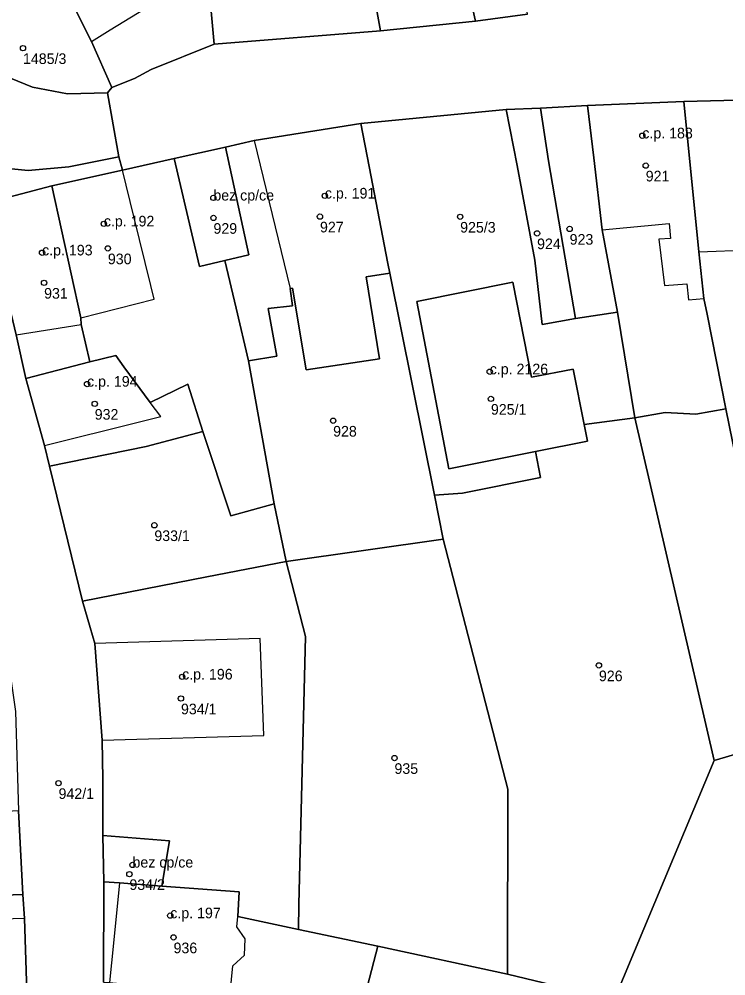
# Model space of a CAD drawing. Extents: x -878211 to -870363, y -1058464 to -1052522.
# Drawn here: x -874825.1 to -874758.5, y -1056399.5 to -1056309.4 of the extents above; entities that cross this region are included whole.
import ezdxf

# ---------------------------------------------------------------- set-up
doc = ezdxf.new("R2010")
doc.units = 0
for name, color, linetype in [('Definiční body', 7, 'Continuous'), ('Polygon budovy', 7, 'Continuous'), ('Polygon parcely', 7, 'Continuous')]:
    doc.layers.add(name, color=color, linetype=linetype)

msp = doc.modelspace()

# ---------------------------------------------------------------- linework, layer by layer
at = {"layer": 'Definiční body'}
for centre in [(-874824.76, -1056312.13994), (-874766.39, -1056320.38994), (-874766.07, -1056323.19994), (-874796.31, -1056326.04994), (-874806.82, -1056326.23994), (-874817.14, -1056328.67994), (-874806.81, -1056328.12994), (-874796.77, -1056327.99994), (-874783.56, -1056328.01994), (-874776.31, -1056329.57994), (-874773.24, -1056329.15994), (-874822.96, -1056331.40994), (-874816.76, -1056330.99994), (-874822.77, -1056334.23994), (-874780.77, -1056342.60994), (-874818.72, -1056343.76994), (-874818, -1056345.63994), (-874780.66, -1056345.16994), (-874795.53, -1056347.22994), (-874812.38, -1056357.06994), (-874770.48, -1056370.26994), (-874809.76, -1056371.34994), (-874809.87, -1056373.38994), (-874789.75, -1056378.99994), (-874821.41, -1056381.35994), (-874814.44, -1056389.05994), (-874814.73, -1056389.92994), (-874810.88, -1056393.83994), (-874810.57, -1056395.88994)]:
    msp.add_circle(centre, 0.25, dxfattribs=at)
at = {"layer": 'Polygon budovy'}
for points in [[(-874821.24, -1056305.68), (-874818.31, -1056311.52), (-874816.53, -1056310.41), (-874807.36, -1056304.78), (-874810.41, -1056299.08), (-874820.95, -1056305.48)], [(-874762.49, -1056317.15), (-874761.05, -1056331.33), (-874751.31, -1056330.95), (-874751.33, -1056330.7), (-874751.64, -1056326.89), (-874752.45, -1056316.91)], [(-874771.55, -1056317.53), (-874770.97, -1056322.47), (-874770.18, -1056329.24), (-874763.87, -1056328.66), (-874763.74, -1056330.05), (-874764.84, -1056330.13), (-874764.3, -1056334.48), (-874762.21, -1056334.35), (-874762.05, -1056335.83), (-874760.6, -1056335.72), (-874761.05, -1056331.33), (-874762.49, -1056317.15)], [(-874802.97, -1056320.84), (-874799.57, -1056334.76), (-874799.37, -1056334.73), (-874798.07, -1056342.44), (-874791.15, -1056341.41), (-874792.43, -1056333.67), (-874790.18, -1056333.33), (-874790.36, -1056332.41), (-874792.14, -1056323.29), (-874792.93, -1056319.24)], [(-874810.52, -1056322.54), (-874808.11, -1056332.71), (-874805.73, -1056332.14), (-874803.46, -1056331.6), (-874805.69, -1056321.47)], [(-874822.04, -1056325.11), (-874819.32, -1056337.55), (-874812.4, -1056335.77), (-874812.72, -1056334.48), (-874814.31, -1056327.99), (-874815.38, -1056323.63)], [(-874819.32, -1056337.55), (-874822.04, -1056325.11), (-874828.39, -1056326.76), (-874825.4, -1056339.14), (-874819.29, -1056338.18)], [(-874787.65, -1056336), (-874784.62, -1056351.75), (-874776.47, -1056350.13), (-874771.57, -1056349.15), (-874771.88, -1056347.58), (-874772.91, -1056342.37), (-874776.84, -1056343.14), (-874778.59, -1056334.19)], [(-874824.48, -1056343.25), (-874822.74, -1056349.57), (-874813.79, -1056347.34), (-874811.78, -1056346.83), (-874812.76, -1056345.51), (-874815.25, -1056342.14), (-874816.02, -1056341.09), (-874818.46, -1056341.67)], [(-874817.98, -1056368.21), (-874817.3, -1056377.31), (-874802.07, -1056376.88), (-874802.42, -1056367.74)], [(-874810.96, -1056386.79), (-874817.23, -1056386.28), (-874817.14, -1056390.64), (-874815.66, -1056390.75), (-874811.67, -1056391.05)], [(-874816.61, -1056400.15), (-874810.42, -1056400.73), (-874810.51, -1056401.57), (-874805.33, -1056402.1), (-874804.98, -1056398.56), (-874803.89, -1056397.57), (-874803.81, -1056396.01), (-874804.62, -1056394.88), (-874804.5, -1056393.93), (-874804.39, -1056391.6), (-874811.67, -1056391.05), (-874815.66, -1056390.75), (-874816.23, -1056396.42)], [(-874845.83, -1056394.73), (-874845.68, -1056401.18), (-874841.61, -1056401.26), (-874824.39, -1056400.97), (-874824.63, -1056394.12)]]:
    msp.add_lwpolyline(points, close=True, dxfattribs=at)
at = {"layer": 'Polygon parcely'}
for points in [[(-874810.41, -1056299.08), (-874807.36, -1056304.78), (-874806.75, -1056311.76), (-874791.06, -1056310.51), (-874792.59, -1056302.01), (-874797.4, -1056303.06), (-874798.34, -1056300.54), (-874798.56, -1056299.76), (-874803.04, -1056301.63), (-874806.58, -1056293.34), (-874807.36, -1056291.06), (-874799.65, -1056288.2), (-874799.18, -1056288.03), (-874800.65, -1056284.47), (-874802.95, -1056281.49), (-874812.35, -1056267.76), (-874825.07, -1056277.66), (-874817.87, -1056288.24), (-874815.27, -1056292.06)], [(-874782.12, -1056309.61), (-874777.22, -1056308.94), (-874777.94, -1056303.47), (-874774.36, -1056303.02), (-874774.94, -1056298.49), (-874775.56, -1056294.88), (-874776.96, -1056286.51), (-874783.86, -1056275.07), (-874788.26, -1056278.25), (-874786.97, -1056279.79), (-874784.95, -1056283.66), (-874785.11, -1056283.85), (-874790.97, -1056286.39), (-874787.35, -1056293.96), (-874784.26, -1056300.23)], [(-874821.24, -1056305.68), (-874820.95, -1056305.48), (-874821.05, -1056305.31), (-874824.38, -1056307.31), (-874825.52, -1056305.39), (-874829.14, -1056307.57), (-874832.24, -1056302.43), (-874825.01, -1056298.2), (-874829.97, -1056300.5), (-874833.03, -1056296.06), (-874834.18, -1056296.79), (-874832.6, -1056300.12), (-874836.12, -1056302.52), (-874835.92, -1056303.06), (-874834.95, -1056305.06), (-874836.72, -1056305.96), (-874834.67, -1056309.32), (-874832.56, -1056311.43), (-874829.27, -1056313.6), (-874823.85, -1056315.82), (-874820.56, -1056316.43), (-874816.79, -1056316.35), (-874816.4, -1056315.83), (-874818.31, -1056311.52)], [(-874810.41, -1056299.08), (-874820.95, -1056305.48), (-874821.24, -1056305.68), (-874818.31, -1056311.52), (-874816.4, -1056315.83), (-874814.25, -1056315), (-874812.69, -1056314.16), (-874806.75, -1056311.76), (-874807.36, -1056304.78)], [(-874791.06, -1056310.51), (-874782.12, -1056309.61), (-874784.26, -1056300.23), (-874792.59, -1056302.01)], [(-874757.27, -1056352.27), (-874748.07, -1056351.04), (-874748.8, -1056346.87), (-874750.14, -1056339.33), (-874751.05, -1056334.17), (-874751.31, -1056330.95), (-874751.33, -1056330.7), (-874751.64, -1056326.89), (-874752.45, -1056316.91), (-874762.49, -1056317.15), (-874761.05, -1056331.33), (-874760.6, -1056335.72), (-874760.27, -1056337.19), (-874758.52, -1056346.1)], [(-874775.83, -1056338.18), (-874772.68, -1056337.6), (-874775.22, -1056322.75), (-874776, -1056317.78), (-874779.23, -1056317.93), (-874778.18, -1056323.19), (-874776.51, -1056332.1)], [(-874771.55, -1056317.53), (-874776, -1056317.78), (-874775.22, -1056322.75), (-874772.68, -1056337.6), (-874768.72, -1056336.99), (-874770.18, -1056329.24), (-874770.97, -1056322.47)], [(-874768.72, -1056336.99), (-874767.09, -1056346.97), (-874764.24, -1056346.44), (-874761.36, -1056346.61), (-874758.52, -1056346.1), (-874760.27, -1056337.19), (-874760.6, -1056335.72), (-874761.05, -1056331.33), (-874762.49, -1056317.15), (-874771.55, -1056317.53), (-874770.97, -1056322.47), (-874770.18, -1056329.24)], [(-874767.09, -1056346.97), (-874768.72, -1056336.99), (-874772.68, -1056337.6), (-874775.83, -1056338.18), (-874776.51, -1056332.1), (-874778.18, -1056323.19), (-874779.23, -1056317.93), (-874792.93, -1056319.24), (-874792.14, -1056323.29), (-874790.36, -1056332.41), (-874790.18, -1056333.33), (-874785.98, -1056354.25), (-874783.34, -1056354.04), (-874775.99, -1056352.58), (-874776.47, -1056350.13), (-874784.62, -1056351.75), (-874787.65, -1056336), (-874778.59, -1056334.19), (-874776.84, -1056343.14), (-874772.91, -1056342.37), (-874771.88, -1056347.58)], [(-874799.37, -1056334.73), (-874798.07, -1056342.44), (-874791.15, -1056341.41), (-874792.43, -1056333.67), (-874790.18, -1056333.33), (-874790.36, -1056332.41), (-874792.14, -1056323.29), (-874792.93, -1056319.24), (-874802.97, -1056320.84), (-874805.69, -1056321.47), (-874803.46, -1056331.6), (-874805.73, -1056332.14), (-874804.67, -1056336.64), (-874803.5, -1056341.58), (-874800.84, -1056341.16), (-874801.64, -1056336.67), (-874799.37, -1056336.41), (-874799.57, -1056334.76)], [(-874805.73, -1056332.14), (-874803.46, -1056331.6), (-874805.69, -1056321.47), (-874810.52, -1056322.54), (-874808.11, -1056332.71)], [(-874805.73, -1056332.14), (-874808.11, -1056332.71), (-874810.52, -1056322.54), (-874815.38, -1056323.63), (-874822.04, -1056325.11), (-874819.32, -1056337.55), (-874819.29, -1056338.18), (-874818.46, -1056341.67), (-874816.02, -1056341.09), (-874815.25, -1056342.14), (-874812.76, -1056345.51), (-874809.22, -1056343.78), (-874807.81, -1056348.25), (-874805.17, -1056356.18), (-874801.09, -1056355.05), (-874803.5, -1056341.58), (-874804.67, -1056336.64)], [(-874818.46, -1056341.67), (-874819.29, -1056338.18), (-874819.32, -1056337.55), (-874822.04, -1056325.11), (-874828.39, -1056326.76), (-874825.4, -1056339.14), (-874824.48, -1056343.25)], [(-874785.16, -1056358.37), (-874785.98, -1056354.25), (-874790.18, -1056333.33), (-874792.43, -1056333.67), (-874791.15, -1056341.41), (-874798.07, -1056342.44), (-874799.37, -1056334.73), (-874799.57, -1056334.76), (-874799.37, -1056336.41), (-874801.64, -1056336.67), (-874800.84, -1056341.16), (-874803.5, -1056341.58), (-874801.09, -1056355.05), (-874799.95, -1056360.5)], [(-874771.88, -1056347.58), (-874772.91, -1056342.37), (-874776.84, -1056343.14), (-874778.59, -1056334.19), (-874787.65, -1056336), (-874784.62, -1056351.75), (-874776.47, -1056350.13), (-874771.57, -1056349.15)], [(-874813.16, -1056349.67), (-874807.81, -1056348.25), (-874809.22, -1056343.78), (-874812.76, -1056345.51), (-874815.25, -1056342.14), (-874816.02, -1056341.09), (-874818.46, -1056341.67), (-874824.48, -1056343.25), (-874822.74, -1056349.57), (-874822.26, -1056351.51)], [(-874759.61, -1056379.22), (-874752.26, -1056377.07), (-874757.27, -1056352.27), (-874758.52, -1056346.1), (-874761.36, -1056346.61), (-874764.24, -1056346.44), (-874767.09, -1056346.97)], [(-874771.88, -1056347.58), (-874771.57, -1056349.15), (-874776.47, -1056350.13), (-874775.99, -1056352.58), (-874783.34, -1056354.04), (-874785.98, -1056354.25), (-874785.16, -1056358.37), (-874779.06, -1056381.92), (-874779.1, -1056399.35), (-874769.04, -1056401.77), (-874759.61, -1056379.22), (-874767.09, -1056346.97)], [(-874807.42, -1056361.94), (-874799.95, -1056360.5), (-874801.09, -1056355.05), (-874805.17, -1056356.18), (-874807.81, -1056348.25), (-874813.16, -1056349.67), (-874822.26, -1056351.51), (-874819.16, -1056364.21)], [(-874791.32, -1056396.73), (-874779.1, -1056399.35), (-874779.06, -1056381.92), (-874785.16, -1056358.37), (-874799.95, -1056360.5), (-874798.14, -1056367.54), (-874798.75, -1056392.78), (-874798.8, -1056395.13)], [(-874810.96, -1056386.79), (-874811.67, -1056391.05), (-874804.39, -1056391.6), (-874804.5, -1056393.93), (-874798.8, -1056395.13), (-874798.75, -1056392.78), (-874798.14, -1056367.54), (-874799.95, -1056360.5), (-874807.42, -1056361.94), (-874819.16, -1056364.21), (-874818.43, -1056366.7), (-874817.98, -1056368.21), (-874817.3, -1056377.31), (-874817.23, -1056381), (-874817.23, -1056386.28)], [(-874676.37, -1056404.7), (-874677.01, -1056392.06), (-874685.65, -1056392.4), (-874695.66, -1056392.71), (-874699.02, -1056385.96), (-874705.69, -1056372.77), (-874709.26, -1056366.25), (-874719.04, -1056368.48), (-874720.98, -1056368.98), (-874735.34, -1056372.63), (-874743.87, -1056374.83), (-874752.26, -1056377.07), (-874759.61, -1056379.22), (-874769.04, -1056401.77), (-874773.98, -1056413.47), (-874779.49, -1056427.06), (-874780.55, -1056429.67), (-874762.07, -1056437.23), (-874747.48, -1056443.08), (-874718.21, -1056454.5), (-874706.91, -1056430.53), (-874696.83, -1056406.55), (-874687.37, -1056405.45), (-874685.09, -1056405.18)], [(-874837.74, -1056384.7), (-874843.27, -1056385), (-874850.58, -1056385.39), (-874850.27, -1056392.72), (-874824.76, -1056391.85), (-874825.18, -1056383.98), (-874835.24, -1056384.52)], [(-874815.66, -1056390.75), (-874811.67, -1056391.05), (-874810.96, -1056386.79), (-874817.23, -1056386.28), (-874817.14, -1056390.64)], [(-874816.61, -1056400.15), (-874810.51, -1056401.57), (-874801.88, -1056403.67), (-874793.86, -1056406.49), (-874791.32, -1056396.73), (-874798.8, -1056395.13), (-874804.5, -1056393.93), (-874804.39, -1056391.6), (-874811.67, -1056391.05), (-874815.66, -1056390.75), (-874817.14, -1056390.64), (-874817.16, -1056400.09)], [(-874862.13, -1056399.47), (-874860.57, -1056399.52), (-874853.61, -1056399.99), (-874845.68, -1056401.18), (-874841.61, -1056401.26), (-874824.39, -1056400.97), (-874824.63, -1056394.12), (-874824.76, -1056391.85), (-874850.27, -1056392.72), (-874861.41, -1056393.71)], [(-874780.89, -1056411.04), (-874773.98, -1056413.47), (-874769.04, -1056401.77), (-874779.1, -1056399.35), (-874791.32, -1056396.73), (-874793.86, -1056406.49)]]:
    msp.add_lwpolyline(points, close=True, dxfattribs=at)
for points in [[(-874849.9, -1056307.62), (-874848.15, -1056310.07), (-874842.64, -1056317.17), (-874841.11, -1056319.16), (-874839.69, -1056321.22), (-874838.05, -1056324.25), (-874836.53, -1056327.36), (-874834.97, -1056330.54), (-874828.39, -1056326.76), (-874822.04, -1056325.11), (-874815.38, -1056323.63), (-874815.74, -1056322.36), (-874820.44, -1056323.31), (-874824.26, -1056323.66), (-874829.04, -1056323.18), (-874833.17, -1056321.81), (-874836.69, -1056319.95), (-874838.9, -1056318.27), (-874844.39, -1056311.78), (-874848.34, -1056306.37)], [(-874848.34, -1056306.37), (-874844.39, -1056311.78), (-874838.9, -1056318.27), (-874836.69, -1056319.95), (-874833.17, -1056321.81), (-874829.04, -1056323.18), (-874824.26, -1056323.66), (-874820.44, -1056323.31), (-874815.74, -1056322.36), (-874816.79, -1056316.35), (-874820.56, -1056316.43), (-874823.85, -1056315.82), (-874829.27, -1056313.6), (-874832.56, -1056311.43), (-874834.67, -1056309.32)], [(-874777.22, -1056308.94), (-874782.12, -1056309.61), (-874791.06, -1056310.51), (-874806.75, -1056311.76), (-874812.69, -1056314.16), (-874814.25, -1056315), (-874816.4, -1056315.83), (-874816.79, -1056316.35), (-874815.74, -1056322.36), (-874815.38, -1056323.63), (-874810.52, -1056322.54), (-874805.69, -1056321.47), (-874802.97, -1056320.84), (-874792.93, -1056319.24), (-874779.23, -1056317.93), (-874776, -1056317.78), (-874771.55, -1056317.53), (-874762.49, -1056317.15), (-874752.45, -1056316.91)], [(-874817.16, -1056400.09), (-874817.14, -1056390.64), (-874817.23, -1056386.28), (-874817.23, -1056381), (-874817.3, -1056377.31), (-874817.98, -1056368.21), (-874818.43, -1056366.7), (-874819.16, -1056364.21), (-874822.26, -1056351.51), (-874822.74, -1056349.57), (-874824.48, -1056343.25), (-874825.4, -1056339.14), (-874828.39, -1056326.76), (-874834.97, -1056330.54), (-874830.86, -1056342.24), (-874829.1, -1056348.82), (-874827.6, -1056357.18), (-874826.34, -1056367.98), (-874826.37, -1056368.2), (-874825.47, -1056374.6), (-874825.18, -1056383.98), (-874824.76, -1056391.85), (-874824.63, -1056394.12), (-874824.39, -1056400.97)]]:
    msp.add_lwpolyline(points, dxfattribs=at)

# ---------------------------------------------------------------- texts
at = {"layer": 'Definiční body'}
for s, p in [('1485/3', (-874824.76, -1056313.629)), ('c.p. 188', (-874766.39, -1056320.639)), ('921', (-874766.07, -1056324.689)), ('bez cp/ce', (-874806.82, -1056326.49)), ('c.p. 191', (-874796.31, -1056326.3)), ('c.p. 192', (-874817.14, -1056328.929)), ('929', (-874806.81, -1056329.619)), ('927', (-874796.77, -1056329.489)), ('925/3', (-874783.56, -1056329.509)), ('924', (-874776.31, -1056331.069)), ('923', (-874773.24, -1056330.649)), ('c.p. 193', (-874822.96, -1056331.659)), ('930', (-874816.76, -1056332.489)), ('931', (-874822.77, -1056335.729)), ('c.p. 2126', (-874780.77, -1056342.86)), ('c.p. 194', (-874818.72, -1056344.02)), ('925/1', (-874780.66, -1056346.659)), ('932', (-874818, -1056347.129)), ('928', (-874795.53, -1056348.719)), ('933/1', (-874812.38, -1056358.559)), ('c.p. 196', (-874809.76, -1056371.6)), ('926', (-874770.48, -1056371.759)), ('934/1', (-874809.87, -1056374.879)), ('935', (-874789.75, -1056380.489)), ('942/1', (-874821.41, -1056382.849)), ('bez cp/ce', (-874814.44, -1056389.31)), ('934/2', (-874814.73, -1056391.419)), ('c.p. 197', (-874810.88, -1056394.09)), ('936', (-874810.57, -1056397.379))]:
    msp.add_text(s, height=0.999996, dxfattribs=at).set_placement(p)

doc.saveas('drawing.dxf')
